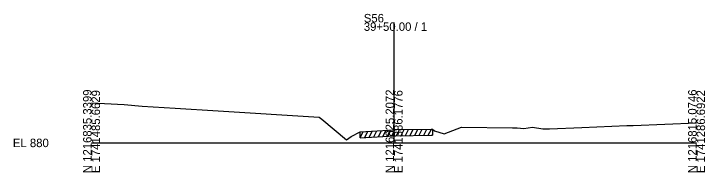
# Model space of a CAD drawing. Extents: x -26 to 1203, y -10 to 19541.
# Drawn here: x -25.7 to 202.8, y 14490.3 to 14542.8 of the extents above; entities that cross this region are included whole.
import ezdxf

# ---------------------------------------------------------------- set-up
doc = ezdxf.new("R2010")
doc.units = 0
for name, color, linetype in [('RD_GPK_XS_Cell', 7, 'Continuous'), ('RD_XS_ExGround', 7, 'Continuous'), ('RD_XS_ExPaveRet', 7, 'Continuous'), ('RD_XS_TX_Elev_EX', 7, 'Continuous')]:
    doc.layers.add(name, color=color, linetype=linetype)

msp = doc.modelspace()

# ---------------------------------------------------------------- linework, layer by layer
at = {"layer": 'RD_GPK_XS_Cell'}
for p, q in [((100, 14500), (100, 14539.91)), ((0, 14500), (100, 14500)), ((100, 14500), (200, 14500))]:
    msp.add_line(p, q, dxfattribs=at)
at = {"layer": 'RD_XS_ExGround'}
msp.add_lwpolyline([(0, 14513.3), (10.75, 14512.69), (16.74, 14512.17), (27.61, 14511.48), (41.8, 14510.65), (75.23, 14508.56), (76.11, 14507.85), (84.23, 14501.07), (85.86, 14502.09), (88.81, 14503.71), (100, 14504.38), (100.45, 14504.4), (112.29, 14504.6), (112.7, 14504.61), (113.4, 14504.01), (116.57, 14503), (122.29, 14505.24), (139.16, 14505.02), (140.64, 14505.01), (142.94, 14504.8), (145.79, 14505.26), (149.2, 14504.68), (151.35, 14504.68), (162.05, 14505.09), (176.94, 14505.74), (178.61, 14505.72), (179.05, 14505.74), (200, 14506.68)], dxfattribs=at)
at = {"layer": 'RD_XS_ExPaveRet'}
for p, q in [((88.81, 14501.71), (89.84, 14503.77)), ((88.81, 14501.71), (88.81, 14503.71)), ((90.31, 14501.8), (91.34, 14503.86)), ((91.81, 14501.89), (92.84, 14503.95)), ((93.31, 14501.98), (94.34, 14504.04)), ((94.81, 14502.07), (95.84, 14504.13)), ((96.31, 14502.16), (97.34, 14504.22)), ((97.81, 14502.25), (98.84, 14504.31)), ((99.31, 14502.33), (100.34, 14504.4)), ((100.81, 14502.41), (101.82, 14504.43)), ((102.31, 14502.43), (103.32, 14504.45)), ((103.81, 14502.46), (104.82, 14504.48)), ((105.31, 14502.48), (106.32, 14504.5)), ((106.81, 14502.51), (107.82, 14504.53)), ((108.31, 14502.53), (109.32, 14504.55)), ((109.81, 14502.56), (110.82, 14504.57)), ((111.31, 14502.58), (112.32, 14504.6)), ((112.7, 14504.61), (112.7, 14502.61)), ((88.81, 14501.71), (100, 14502.38)), ((100, 14502.38), (100.45, 14502.4)), ((100.45, 14502.4), (112.29, 14502.6)), ((112.29, 14502.6), (112.7, 14502.61))]:
    msp.add_line(p, q, dxfattribs=at)

# ---------------------------------------------------------------- texts
at = {"layer": 'RD_GPK_XS_Cell'}
for s, p in [('S56', (90, 14539.91)), ('39+50.00 / 1', (90, 14537.11)), ('EL 880', (-26, 14498.6))]:
    msp.add_text(s, height=2.8, dxfattribs=at).set_placement(p)
for s, p in [('N 1216835.3399', (0, 14490)), ('E 1741485.6629', (2.8, 14490)), ('N 1216825.2072', (100, 14490)), ('E 1741386.1776', (102.8, 14490)), ('N 1216815.0746', (200, 14490)), ('E 1741286.6922', (202.8, 14490))]:
    msp.add_text(s, height=2.8, rotation=90, dxfattribs=at).set_placement(p)
at = {"layer": 'RD_XS_TX_Elev_EX'}
msp.add_text('882.19', height=0.1, rotation=90, dxfattribs=at).set_placement((100.1, 14504.38))

doc.saveas('drawing.dxf')
